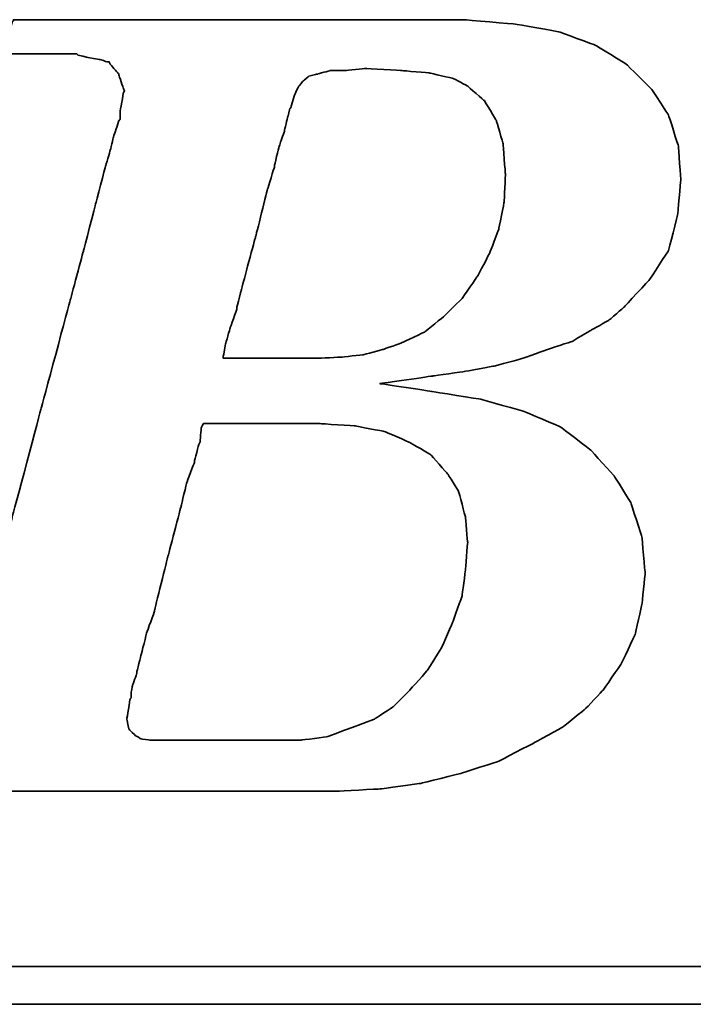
# Model space of a CAD drawing. Header units: millimetres. Extents: x 1805 to 4914, y -1594 to 860.
# Tile 419 of 656: x 4058.9 to 4062.97, y -1248.56 to -1242.59. Entities that reach past the tile are written whole.
import ezdxf

# ---------------------------------------------------------------- set-up
doc = ezdxf.new("R2010")
doc.units = ezdxf.units.MM
doc.layers.add('DIM', color=4, linetype='CONTINUOUS')
doc.layers.add('layer 1', color=7, linetype='CONTINUOUS')

# ---------------------------------------------------------------- blocks, each defined once
blk = doc.blocks.new('TBI MOTION logo(完整正式版)')
at = {"layer": 'layer 1', "color": 22, "lineweight": 35}
for points, knots in [([(-64.65375, -6.86375), (-64.65375, -6.86375), (-64.84375, -7.29625), (-64.84375, -7.29625), (-64.84375, -7.29625), (-64.84375, -7.29625), (-64.86875, -7.34375), (-64.86875, -7.34375), (-64.86875, -7.34375), (-64.86875, -7.34375), (-64.86875, -7.36875), (-64.86875, -7.36875), (-64.86875, -7.36875), (-64.86875, -7.36875), (-65.15375, -7.65375), (-65.15375, -7.65375), (-65.15375, -7.65375), (-65.15375, -7.65375), (-65.17875, -7.65375), (-65.17875, -7.65375), (-65.17875, -7.65375), (-65.17875, -7.65375), (-65.20375, -7.67875), (-65.20375, -7.67875), (-65.20375, -7.67875), (-65.20375, -7.67875), (-65.58875, -7.87125), (-65.58875, -7.87125), (-65.58875, -7.87125), (-65.58875, -7.87125), (-65.63375, -7.87125), (-65.63375, -7.87125), (-65.63375, -7.87125), (-65.63375, -7.87125), (-65.65875, -7.89375), (-65.65875, -7.89375), (-65.65875, -7.89375), (-65.65875, -7.89375), (-66.09375, -7.94375), (-66.09375, -7.94375), (-66.09375, -7.94375), (-66.09375, -7.94375), (-66.11375, -7.94375), (-66.11375, -7.94375), (-66.11375, -7.94375), (-66.11375, -7.94375), (-66.16375, -7.94375), (-66.16375, -7.94375), (-66.16375, -7.94375), (-66.16375, -7.94375), (-66.30875, -7.94375), (-66.30875, -7.94375), (-66.30875, -7.94375), (-66.30875, -7.94375), (-66.69375, -7.94375), (-66.69375, -7.94375), (-66.69375, -7.94375), (-66.69375, -7.94375), (-67.07375, -7.94375), (-67.07375, -7.94375), (-67.07375, -7.94375), (-67.07375, -7.94375), (-67.12375, -7.94375), (-67.12375, -7.94375), (-67.12375, -7.94375), (-67.12375, -7.94375), (-67.12375, -7.96625), (-67.12375, -7.96625), (-67.12375, -7.96625), (-67.12375, -7.96625), (-67.14875, -7.99125), (-67.14875, -7.99125), (-67.14875, -7.99125), (-67.14875, -7.99125), (-67.24375, -8.34875), (-67.24375, -8.34875), (-67.24375, -8.34875), (-67.24375, -8.34875), (-67.31375, -8.68625), (-67.31375, -8.68625), (-67.31375, -8.68625), (-67.31375, -8.68625), (-67.26875, -8.68625), (-67.26875, -8.68625), (-67.26875, -8.68625), (-67.26875, -8.68625), (-67.07375, -8.68625), (-67.07375, -8.68625), (-67.07375, -8.68625), (-67.07375, -8.68625), (-66.54875, -8.68625), (-66.54875, -8.68625), (-66.54875, -8.68625), (-66.54875, -8.68625), (-65.82625, -8.68625), (-65.82625, -8.68625), (-65.82625, -8.68625), (-65.82625, -8.68625), (-65.01375, -8.68625), (-65.01375, -8.68625), (-65.01375, -8.68625), (-65.01375, -8.68625), (-64.05375, -8.68625), (-64.05375, -8.68625), (-64.05375, -8.68625), (-64.05375, -8.68625), (-62.08375, -8.68625), (-62.08375, -8.68625), (-62.08375, -8.68625), (-62.08375, -8.68625), (-60.06875, -8.68625), (-60.06875, -8.68625), (-60.06875, -8.68625), (-60.06875, -8.68625), (-59.10875, -8.68625), (-59.10875, -8.68625), (-59.10875, -8.68625), (-59.10875, -8.68625), (-58.29375, -8.68625), (-58.29375, -8.68625), (-58.29375, -8.68625), (-58.29375, -8.68625), (-57.57375, -8.68625), (-57.57375, -8.68625), (-57.57375, -8.68625), (-57.57375, -8.68625), (-57.04875, -8.68625), (-57.04875, -8.68625), (-57.04875, -8.68625), (-57.04875, -8.68625), (-56.85375, -8.68625), (-56.85375, -8.68625), (-56.85375, -8.68625), (-56.85375, -8.68625), (-56.70875, -8.68625), (-56.70875, -8.68625), (-56.70875, -8.68625), (-56.70875, -8.68625), (-56.61375, -8.68625), (-56.61375, -8.68625), (-56.61375, -8.68625), (-56.61375, -8.68625), (-56.56875, -8.68625), (-56.56875, -8.68625), (-56.56875, -8.68625), (-56.56875, -8.68625), (-55.65375, -8.63875), (-55.65375, -8.63875), (-55.65375, -8.63875), (-55.65375, -8.63875), (-54.76875, -8.51875), (-54.76875, -8.51875), (-54.76875, -8.51875), (-54.76875, -8.51875), (-53.90375, -8.30375), (-53.90375, -8.30375), (-53.90375, -8.30375), (-53.90375, -8.30375), (-53.08875, -8.03875), (-53.08875, -8.03875), (-53.08875, -8.03875), (-53.08875, -8.03875), (-52.34375, -7.65375), (-52.34375, -7.65375), (-52.34375, -7.65375), (-52.34375, -7.65375), (-51.69875, -7.29625), (-51.69875, -7.29625), (-51.69875, -7.29625), (-51.69875, -7.29625), (-51.21875, -6.91125), (-51.21875, -6.91125), (-51.21875, -6.91125), (-51.21875, -6.91125), (-50.83375, -6.50375), (-50.83375, -6.50375), (-50.83375, -6.50375), (-50.83375, -6.50375), (-50.44875, -5.94875), (-50.44875, -5.94875), (-50.44875, -5.94875), (-50.44875, -5.94875), (-50.13875, -5.30375), (-50.13875, -5.30375), (-50.13875, -5.30375), (-50.13875, -5.30375), (-49.99375, -4.65375), (-49.99375, -4.65375), (-49.99375, -4.65375), (-49.99375, -4.65375), (-49.92375, -3.98375), (-49.92375, -3.98375), (-49.92375, -3.98375), (-49.92375, -3.98375), (-49.99375, -3.19374), (-49.99375, -3.19374), (-49.99375, -3.19374), (-49.99375, -3.19374), (-50.23374, -2.44874), (-50.23374, -2.44874), (-50.23374, -2.44874), (-50.23374, -2.44874), (-50.59375, -1.87374), (-50.59375, -1.87374), (-50.59375, -1.87374), (-50.59375, -1.87374), (-51.09875, -1.31874), (-51.09875, -1.31874), (-51.09875, -1.31874), (-51.09875, -1.31874), (-51.74375, -0.81875), (-51.74375, -0.81875), (-51.74375, -0.81875), (-51.74375, -0.81875), (-52.53875, -0.48125), (-52.53875, -0.48125), (-52.53875, -0.48125), (-52.53875, -0.48125), (-53.47375, -0.21875), (-53.47375, -0.21875), (-53.47375, -0.21875), (-53.47375, -0.21875), (-54.52875, -0.04874), (-54.52875, -0.04874), (-54.52875, -0.04874), (-54.52875, -0.04874), (-55.65375, 0.12125), (-55.65375, 0.12125), (-55.65375, 0.12125), (-55.65375, 0.12125), (-54.50375, 0.28624), (-54.50375, 0.28624), (-54.50375, 0.28624), (-54.50375, 0.28624), (-53.83375, 0.38124), (-53.83375, 0.38124), (-53.83375, 0.38124), (-53.83375, 0.38124), (-53.18375, 0.50125), (-53.18375, 0.50125), (-53.18375, 0.50125), (-53.18375, 0.50125), (-52.55875, 0.66874), (-52.55875, 0.66874), (-52.55875, 0.66874), (-52.55875, 0.66874), (-52.03375, 0.86124), (-52.03375, 0.86124), (-52.03375, 0.86124), (-52.03375, 0.86124), (-51.50374, 1.03124), (-51.50374, 1.03124), (-51.50374, 1.03124), (-51.50374, 1.03124), (-51.09875, 1.27125), (-51.09875, 1.27125), (-51.09875, 1.27125), (-51.09875, 1.27125), (-50.71375, 1.48624), (-50.71375, 1.48624), (-50.71375, 1.48624), (-50.71375, 1.48624), (-50.37625, 1.77625), (-50.37625, 1.77625), (-50.37625, 1.77625), (-50.37625, 1.77625), (-49.82375, 2.37625), (-49.82375, 2.37625), (-49.82375, 2.37625), (-49.82375, 2.37625), (-49.41875, 2.99625), (-49.41875, 2.99625), (-49.41875, 2.99625), (-49.41875, 2.99625), (-49.22375, 3.76625), (-49.22375, 3.76625), (-49.22375, 3.76625), (-49.22375, 3.76625), (-49.15375, 4.50874), (-49.15375, 4.50874), (-49.15375, 4.50874), (-49.15375, 4.50874), (-49.20375, 5.25125), (-49.20375, 5.25125), (-49.20375, 5.25125), (-49.20375, 5.25125), (-49.41875, 5.92625), (-49.41875, 5.92625), (-49.41875, 5.92625), (-49.41875, 5.92625), (-49.77875, 6.47625), (-49.77875, 6.47625), (-49.77875, 6.47625), (-49.77875, 6.47625), (-50.33125, 7.02624), (-50.33125, 7.02624), (-50.33125, 7.02624), (-50.33125, 7.02624), (-51.00125, 7.43625), (-51.00125, 7.43625), (-51.00125, 7.43625), (-51.00125, 7.43625), (-51.79375, 7.72625), (-51.79375, 7.72625), (-51.79375, 7.72625), (-51.79375, 7.72625), (-52.72875, 7.89124), (-52.72875, 7.89124), (-52.72875, 7.89124), (-52.72875, 7.89124), (-53.83375, 7.98625), (-53.83375, 7.98625), (-53.83375, 7.98625), (-53.83375, 7.98625), (-53.92875, 7.98625), (-53.92875, 7.98625), (-53.92875, 7.98625), (-53.92875, 7.98625), (-54.26375, 7.98625), (-54.26375, 7.98625), (-54.26375, 7.98625), (-54.26375, 7.98625), (-54.74375, 7.98625), (-54.74375, 7.98625), (-54.74375, 7.98625), (-54.74375, 7.98625), (-55.36875, 7.98625), (-55.36875, 7.98625), (-55.36875, 7.98625), (-55.36875, 7.98625), (-56.13375, 7.98625), (-56.13375, 7.98625), (-56.13375, 7.98625), (-56.13375, 7.98625), (-56.94875, 7.98625), (-56.94875, 7.98625), (-56.94875, 7.98625), (-56.94875, 7.98625), (-58.77625, 7.98625), (-58.77625, 7.98625), (-58.77625, 7.98625), (-58.77625, 7.98625), (-60.59875, 7.98625), (-60.59875, 7.98625), (-60.59875, 7.98625), (-60.59875, 7.98625), (-61.41375, 7.98625), (-61.41375, 7.98625), (-61.41375, 7.98625), (-61.41375, 7.98625), (-62.17875, 7.98625), (-62.17875, 7.98625), (-62.17875, 7.98625), (-62.17875, 7.98625), (-62.80375, 7.98625), (-62.80375, 7.98625), (-62.80375, 7.98625), (-62.80375, 7.98625), (-63.30625, 7.98625), (-63.30625, 7.98625), (-63.30625, 7.98625), (-63.30625, 7.98625), (-63.57375, 7.98625), (-63.57375, 7.98625), (-63.57375, 7.98625), (-63.57375, 7.98625), (-63.57375, 7.96375), (-63.57375, 7.96375), (-63.57375, 7.96375), (-63.57375, 7.96375), (-63.59875, 7.94125), (-63.59875, 7.94125), (-63.59875, 7.94125), (-63.59875, 7.94125), (-63.69375, 7.55625), (-63.69375, 7.55625), (-63.69375, 7.55625), (-63.69375, 7.55625), (-63.76375, 7.24624), (-63.76375, 7.24624), (-63.76375, 7.24624), (-63.76375, 7.24624), (-63.23875, 7.24624), (-63.23875, 7.24624), (-63.23875, 7.24624), (-63.23875, 7.24624), (-62.75875, 7.24624), (-62.75875, 7.24624), (-62.75875, 7.24624), (-62.75875, 7.24624), (-62.61125, 7.24624), (-62.61125, 7.24624), (-62.61125, 7.24624), (-62.61125, 7.24624), (-62.56625, 7.24624), (-62.56625, 7.24624), (-62.56625, 7.24624), (-62.56625, 7.24624), (-62.22875, 7.24624), (-62.22875, 7.24624), (-62.22875, 7.24624), (-62.22875, 7.24624), (-62.20375, 7.24624), (-62.20375, 7.24624), (-62.20375, 7.24624), (-62.20375, 7.24624), (-62.17875, 7.21875), (-62.17875, 7.21875), (-62.17875, 7.21875), (-62.17875, 7.21875), (-61.96375, 7.17125), (-61.96375, 7.17125), (-61.96375, 7.17125), (-61.96375, 7.17125), (-61.72375, 7.12624), (-61.72375, 7.12624), (-61.72375, 7.12624), (-61.72375, 7.12624), (-61.70375, 7.12624), (-61.70375, 7.12624), (-61.70375, 7.12624), (-61.70375, 7.12624), (-61.55875, 7.07624), (-61.55875, 7.07624), (-61.55875, 7.07624), (-61.55875, 7.07624), (-61.50875, 7.07624), (-61.50875, 7.07624), (-61.50875, 7.07624), (-61.50875, 7.07624), (-61.48375, 7.02624), (-61.48375, 7.02624), (-61.48375, 7.02624), (-61.48375, 7.02624), (-61.31875, 6.83375), (-61.31875, 6.83375), (-61.31875, 6.83375), (-61.31875, 6.83375), (-61.29375, 6.81125), (-61.29375, 6.81125), (-61.29375, 6.81125), (-61.29375, 6.81125), (-61.29375, 6.78625), (-61.29375, 6.78625), (-61.29375, 6.78625), (-61.29375, 6.78625), (-61.19875, 6.50124), (-61.19875, 6.50124), (-61.19875, 6.50124), (-61.19875, 6.50124), (-61.17375, 6.45124), (-61.17375, 6.45124), (-61.17375, 6.45124), (-61.17375, 6.45124), (-61.19875, 6.40625), (-61.19875, 6.40625), (-61.19875, 6.40625), (-61.19875, 6.40625), (-61.26875, 5.99624), (-61.26875, 5.99624), (-61.26875, 5.99624), (-61.26875, 5.99624), (-61.26875, 5.85125), (-61.26875, 5.85125), (-61.26875, 5.85125), (-61.26875, 5.85125), (-61.26875, 5.82625), (-61.26875, 5.82625), (-61.26875, 5.82625), (-61.26875, 5.82625), (-61.29375, 5.80625), (-61.29375, 5.80625), (-61.29375, 5.80625), (-61.29375, 5.80625), (-61.34125, 5.66125), (-61.34125, 5.66125), (-61.34125, 5.66125), (-61.34125, 5.66125), (-61.41375, 5.44625), (-61.41375, 5.44625), (-61.41375, 5.44625), (-61.41375, 5.44625), (-61.48375, 5.15625), (-61.48375, 5.15625), (-61.48375, 5.15625), (-61.48375, 5.15625), (-61.58375, 4.82124), (-61.58375, 4.82124), (-61.58375, 4.82124), (-61.58375, 4.82124), (-61.79875, 4.00375), (-61.79875, 4.00375), (-61.79875, 4.00375), (-61.79875, 4.00375), (-62.05875, 2.99625), (-62.05875, 2.99625), (-62.05875, 2.99625), (-62.05875, 2.99625), (-62.34875, 1.91625), (-62.34875, 1.91625), (-62.34875, 1.91625), (-62.34875, 1.91625), (-62.97375, -0.41124), (-62.97375, -0.41124), (-62.97375, -0.41124), (-62.97375, -0.41124), (-63.59875, -2.75875), (-63.59875, -2.75875), (-63.59875, -2.75875), (-63.59875, -2.75875), (-63.88375, -3.86374), (-63.88375, -3.86374), (-63.88375, -3.86374), (-63.88375, -3.86374), (-64.14875, -4.82374), (-64.14875, -4.82374), (-64.14875, -4.82374), (-64.14875, -4.82374), (-64.36375, -5.64125), (-64.36375, -5.64125), (-64.36375, -5.64125), (-64.36375, -5.64125), (-64.43625, -5.97625), (-64.43625, -5.97625), (-64.43625, -5.97625), (-64.43625, -5.97625), (-64.50875, -6.28625), (-64.50875, -6.28625), (-64.50875, -6.28625), (-64.50875, -6.28625), (-64.50875, -6.30875), (-64.50875, -6.30875), (-64.50875, -6.30875), (-64.50875, -6.30875), (-64.57875, -6.50375), (-64.57875, -6.50375), (-64.57875, -6.50375), (-64.57875, -6.50375), (-64.62875, -6.69625), (-64.62875, -6.69625), (-64.62875, -6.69625), (-64.62875, -6.69625), (-64.62875, -6.76875), (-64.62875, -6.76875), (-64.62875, -6.76875), (-64.62875, -6.76875), (-64.62875, -6.81375), (-64.62875, -6.81375), (-64.62875, -6.81375), (-64.62875, -6.81375), (-64.62875, -6.83875), (-64.62875, -6.83875), (-64.62875, -6.83875), (-64.62875, -6.83875), (-64.65375, -6.86375), (-64.65375, -6.86375)], [0, 0, 0, 0, 0.00719424, 0.00719424, 0.00719424, 0.00719425, 0.01438849, 0.01438849, 0.01438849, 0.0143885, 0.02158273, 0.02158273, 0.02158273, 0.02158274, 0.02877698, 0.02877698, 0.02877698, 0.02877699, 0.03597122, 0.03597122, 0.03597122, 0.03597123, 0.04316547, 0.04316547, 0.04316547, 0.04316548, 0.05035971, 0.05035971, 0.05035971, 0.05035972, 0.05755396, 0.05755396, 0.05755396, 0.05755397, 0.0647482, 0.0647482, 0.0647482, 0.06474821, 0.07194245, 0.07194245, 0.07194245, 0.07194246, 0.07913669, 0.07913669, 0.07913669, 0.0791367, 0.08633094, 0.08633094, 0.08633094, 0.08633095, 0.09352518, 0.09352518, 0.09352518, 0.09352519, 0.10071942, 0.10071942, 0.10071942, 0.10071943, 0.10791367, 0.10791367, 0.10791367, 0.10791368, 0.11510791, 0.11510791, 0.11510791, 0.11510792, 0.12230216, 0.12230216, 0.12230216, 0.12230217, 0.1294964, 0.1294964, 0.1294964, 0.12949641, 0.13669065, 0.13669065, 0.13669065, 0.13669066, 0.14388489, 0.14388489, 0.14388489, 0.1438849, 0.15107914, 0.15107914, 0.15107914, 0.15107915, 0.15827338, 0.15827338, 0.15827338, 0.15827339, 0.16546763, 0.16546763, 0.16546763, 0.16546764, 0.17266187, 0.17266187, 0.17266187, 0.17266188, 0.17985612, 0.17985612, 0.17985612, 0.17985613, 0.18705036, 0.18705036, 0.18705036, 0.18705037, 0.1942446, 0.1942446, 0.1942446, 0.19424461, 0.20143885, 0.20143885, 0.20143885, 0.20143886, 0.20863309, 0.20863309, 0.20863309, 0.2086331, 0.21582734, 0.21582734, 0.21582734, 0.21582735, 0.22302158, 0.22302158, 0.22302158, 0.22302159, 0.23021583, 0.23021583, 0.23021583, 0.23021584, 0.23741007, 0.23741007, 0.23741007, 0.23741008, 0.24460432, 0.24460432, 0.24460432, 0.24460433, 0.25179856, 0.25179856, 0.25179856, 0.25179857, 0.25899281, 0.25899281, 0.25899281, 0.25899282, 0.26618705, 0.26618705, 0.26618705, 0.26618706, 0.27338129, 0.27338129, 0.27338129, 0.2733813, 0.28057554, 0.28057554, 0.28057554, 0.28057555, 0.28776978, 0.28776978, 0.28776978, 0.28776979, 0.29496403, 0.29496403, 0.29496403, 0.29496404, 0.30215827, 0.30215827, 0.30215827, 0.30215828, 0.30935252, 0.30935252, 0.30935252, 0.30935253, 0.31654676, 0.31654676, 0.31654676, 0.31654677, 0.32374101, 0.32374101, 0.32374101, 0.32374102, 0.33093525, 0.33093525, 0.33093525, 0.33093526, 0.3381295, 0.3381295, 0.3381295, 0.33812951, 0.34532374, 0.34532374, 0.34532374, 0.34532375, 0.35251799, 0.35251799, 0.35251799, 0.352518, 0.35971223, 0.35971223, 0.35971223, 0.35971224, 0.36690647, 0.36690647, 0.36690647, 0.36690648, 0.37410072, 0.37410072, 0.37410072, 0.37410073, 0.38129496, 0.38129496, 0.38129496, 0.38129497, 0.38848921, 0.38848921, 0.38848921, 0.38848922, 0.39568345, 0.39568345, 0.39568345, 0.39568346, 0.4028777, 0.4028777, 0.4028777, 0.40287771, 0.41007194, 0.41007194, 0.41007194, 0.41007195, 0.41726619, 0.41726619, 0.41726619, 0.4172662, 0.42446043, 0.42446043, 0.42446043, 0.42446044, 0.43165468, 0.43165468, 0.43165468, 0.43165469, 0.43884892, 0.43884892, 0.43884892, 0.43884893, 0.44604317, 0.44604317, 0.44604317, 0.44604318, 0.45323741, 0.45323741, 0.45323741, 0.45323742, 0.46043165, 0.46043165, 0.46043165, 0.46043166, 0.4676259, 0.4676259, 0.4676259, 0.46762591, 0.47482014, 0.47482014, 0.47482014, 0.47482015, 0.48201439, 0.48201439, 0.48201439, 0.4820144, 0.48920863, 0.48920863, 0.48920863, 0.48920864, 0.49640288, 0.49640288, 0.49640288, 0.49640289, 0.50359712, 0.50359712, 0.50359712, 0.50359713, 0.51079137, 0.51079137, 0.51079137, 0.51079138, 0.51798561, 0.51798561, 0.51798561, 0.51798562, 0.52517986, 0.52517986, 0.52517986, 0.52517987, 0.5323741, 0.5323741, 0.5323741, 0.53237411, 0.53956835, 0.53956835, 0.53956835, 0.53956836, 0.54676259, 0.54676259, 0.54676259, 0.5467626, 0.55395683, 0.55395683, 0.55395683, 0.55395684, 0.56115108, 0.56115108, 0.56115108, 0.56115109, 0.56834532, 0.56834532, 0.56834532, 0.56834533, 0.57553957, 0.57553957, 0.57553957, 0.57553958, 0.58273381, 0.58273381, 0.58273381, 0.58273382, 0.58992806, 0.58992806, 0.58992806, 0.58992807, 0.5971223, 0.5971223, 0.5971223, 0.59712231, 0.60431655, 0.60431655, 0.60431655, 0.60431656, 0.61151079, 0.61151079, 0.61151079, 0.6115108, 0.61870504, 0.61870504, 0.61870504, 0.61870505, 0.62589928, 0.62589928, 0.62589928, 0.62589929, 0.63309353, 0.63309353, 0.63309353, 0.63309354, 0.64028777, 0.64028777, 0.64028777, 0.64028778, 0.64748201, 0.64748201, 0.64748201, 0.64748202, 0.65467626, 0.65467626, 0.65467626, 0.65467627, 0.6618705, 0.6618705, 0.6618705, 0.66187051, 0.66906475, 0.66906475, 0.66906475, 0.66906476, 0.67625899, 0.67625899, 0.67625899, 0.676259, 0.68345324, 0.68345324, 0.68345324, 0.68345325, 0.69064748, 0.69064748, 0.69064748, 0.69064749, 0.69784173, 0.69784173, 0.69784173, 0.69784174, 0.70503597, 0.70503597, 0.70503597, 0.70503598, 0.71223022, 0.71223022, 0.71223022, 0.71223023, 0.71942446, 0.71942446, 0.71942446, 0.71942447, 0.72661871, 0.72661871, 0.72661871, 0.72661872, 0.73381295, 0.73381295, 0.73381295, 0.73381296, 0.74100719, 0.74100719, 0.74100719, 0.7410072, 0.74820144, 0.74820144, 0.74820144, 0.74820145, 0.75539568, 0.75539568, 0.75539568, 0.75539569, 0.76258993, 0.76258993, 0.76258993, 0.76258994, 0.76978417, 0.76978417, 0.76978417, 0.76978418, 0.77697842, 0.77697842, 0.77697842, 0.77697843, 0.78417266, 0.78417266, 0.78417266, 0.78417267, 0.79136691, 0.79136691, 0.79136691, 0.79136692, 0.79856115, 0.79856115, 0.79856115, 0.79856116, 0.8057554, 0.8057554, 0.8057554, 0.80575541, 0.81294964, 0.81294964, 0.81294964, 0.81294965, 0.82014388, 0.82014388, 0.82014388, 0.82014389, 0.82733813, 0.82733813, 0.82733813, 0.82733814, 0.83453237, 0.83453237, 0.83453237, 0.83453238, 0.84172662, 0.84172662, 0.84172662, 0.84172663, 0.84892086, 0.84892086, 0.84892086, 0.84892087, 0.85611511, 0.85611511, 0.85611511, 0.85611512, 0.86330935, 0.86330935, 0.86330935, 0.86330936, 0.8705036, 0.8705036, 0.8705036, 0.87050361, 0.87769784, 0.87769784, 0.87769784, 0.87769785, 0.88489209, 0.88489209, 0.88489209, 0.8848921, 0.89208633, 0.89208633, 0.89208633, 0.89208634, 0.89928058, 0.89928058, 0.89928058, 0.89928059, 0.90647482, 0.90647482, 0.90647482, 0.90647483, 0.91366906, 0.91366906, 0.91366906, 0.91366907, 0.92086331, 0.92086331, 0.92086331, 0.92086332, 0.92805755, 0.92805755, 0.92805755, 0.92805756, 0.9352518, 0.9352518, 0.9352518, 0.93525181, 0.94244604, 0.94244604, 0.94244604, 0.94244605, 0.94964029, 0.94964029, 0.94964029, 0.9496403, 0.95683453, 0.95683453, 0.95683453, 0.95683454, 0.96402878, 0.96402878, 0.96402878, 0.96402879, 0.97122302, 0.97122302, 0.97122302, 0.97122303, 0.97841727, 0.97841727, 0.97841727, 0.97841728, 0.98561151, 0.98561151, 0.98561151, 0.98561152, 0.99280576, 0.99280576, 0.99280576, 0.99280577, 1, 1, 1, 1]), ([(-57.50375, 6.35625), (-57.50375, 6.35625), (-57.57375, 6.11625), (-57.57375, 6.11625), (-57.57375, 6.11625), (-57.57375, 6.11625), (-57.57375, 6.09125), (-57.57375, 6.09125), (-57.57375, 6.09125), (-57.57375, 6.09125), (-57.59875, 6.06625), (-57.59875, 6.06625), (-57.59875, 6.06625), (-57.59875, 6.06625), (-57.64875, 5.87625), (-57.64875, 5.87625), (-57.64875, 5.87625), (-57.64875, 5.87625), (-57.71875, 5.58875), (-57.71875, 5.58875), (-57.71875, 5.58875), (-57.71875, 5.58875), (-57.71875, 5.56625), (-57.71875, 5.56625), (-57.71875, 5.56625), (-57.71875, 5.56625), (-57.83875, 5.23125), (-57.83875, 5.23125), (-57.83875, 5.23125), (-57.83875, 5.23125), (-57.93625, 4.82124), (-57.93625, 4.82124), (-57.93625, 4.82124), (-57.93625, 4.82124), (-57.93625, 4.79624), (-57.93625, 4.79624), (-57.93625, 4.79624), (-57.93625, 4.79624), (-58.07875, 4.34125), (-58.07875, 4.34125), (-58.07875, 4.34125), (-58.07875, 4.34125), (-58.34375, 3.28625), (-58.34375, 3.28625), (-58.34375, 3.28625), (-58.34375, 3.28625), (-58.62875, 2.23124), (-58.62875, 2.23124), (-58.62875, 2.23124), (-58.62875, 2.23124), (-58.74875, 1.75125), (-58.74875, 1.75125), (-58.74875, 1.75125), (-58.74875, 1.75125), (-58.74875, 1.72625), (-58.74875, 1.72625), (-58.74875, 1.72625), (-58.74875, 1.72625), (-58.89375, 1.31625), (-58.89375, 1.31625), (-58.89375, 1.31625), (-58.89375, 1.31625), (-58.98875, 0.98124), (-58.98875, 0.98124), (-58.98875, 0.98124), (-58.98875, 0.98124), (-59.03875, 0.71625), (-59.03875, 0.71625), (-59.03875, 0.71625), (-59.03875, 0.71625), (-59.03875, 0.66874), (-59.03875, 0.66874), (-59.03875, 0.66874), (-59.03875, 0.66874), (-58.91875, 0.66874), (-58.91875, 0.66874), (-58.91875, 0.66874), (-58.91875, 0.66874), (-58.53375, 0.66874), (-58.53375, 0.66874), (-58.53375, 0.66874), (-58.53375, 0.66874), (-58.10375, 0.66874), (-58.10375, 0.66874), (-58.10375, 0.66874), (-58.10375, 0.66874), (-57.66875, 0.66874), (-57.66875, 0.66874), (-57.66875, 0.66874), (-57.66875, 0.66874), (-57.33375, 0.66874), (-57.33375, 0.66874), (-57.33375, 0.66874), (-57.33375, 0.66874), (-57.09375, 0.66874), (-57.09375, 0.66874), (-57.09375, 0.66874), (-57.09375, 0.66874), (-56.99875, 0.66874), (-56.99875, 0.66874), (-56.99875, 0.66874), (-56.99875, 0.66874), (-56.49375, 0.69374), (-56.49375, 0.69374), (-56.49375, 0.69374), (-56.49375, 0.69374), (-56.01375, 0.74374), (-56.01375, 0.74374), (-56.01375, 0.74374), (-56.01375, 0.74374), (-55.58375, 0.86124), (-55.58375, 0.86124), (-55.58375, 0.86124), (-55.58375, 0.86124), (-55.17375, 1.00624), (-55.17375, 1.00624), (-55.17375, 1.00624), (-55.17375, 1.00624), (-54.67375, 1.24625), (-54.67375, 1.24625), (-54.67375, 1.24625), (-54.67375, 1.24625), (-54.26375, 1.58124), (-54.26375, 1.58124), (-54.26375, 1.58124), (-54.26375, 1.58124), (-53.87875, 1.96374), (-53.87875, 1.96374), (-53.87875, 1.96374), (-53.87875, 1.96374), (-53.54375, 2.44625), (-53.54375, 2.44625), (-53.54375, 2.44625), (-53.54375, 2.44625), (-53.27875, 2.95125), (-53.27875, 2.95125), (-53.27875, 2.95125), (-53.27875, 2.95125), (-53.08875, 3.45124), (-53.08875, 3.45124), (-53.08875, 3.45124), (-53.08875, 3.45124), (-52.96875, 4.05124), (-52.96875, 4.05124), (-52.96875, 4.05124), (-52.96875, 4.05124), (-52.94375, 4.65125), (-52.94375, 4.65125), (-52.94375, 4.65125), (-52.94375, 4.65125), (-52.99375, 5.30125), (-52.99375, 5.30125), (-52.99375, 5.30125), (-52.99375, 5.30125), (-53.13875, 5.80625), (-53.13875, 5.80625), (-53.13875, 5.80625), (-53.13875, 5.80625), (-53.39875, 6.23625), (-53.39875, 6.23625), (-53.39875, 6.23625), (-53.39875, 6.23625), (-53.75875, 6.54875), (-53.75875, 6.54875), (-53.75875, 6.54875), (-53.75875, 6.54875), (-54.07375, 6.71625), (-54.07375, 6.71625), (-54.07375, 6.71625), (-54.07375, 6.71625), (-54.57375, 6.83375), (-54.57375, 6.83375), (-54.57375, 6.83375), (-54.57375, 6.83375), (-55.17375, 6.88625), (-55.17375, 6.88625), (-55.17375, 6.88625), (-55.17375, 6.88625), (-55.96875, 6.93125), (-55.96875, 6.93125), (-55.96875, 6.93125), (-55.96875, 6.93125), (-56.39875, 6.88625), (-56.39875, 6.88625), (-56.39875, 6.88625), (-56.39875, 6.88625), (-56.42125, 6.88625), (-56.42125, 6.88625), (-56.42125, 6.88625), (-56.42125, 6.88625), (-56.73375, 6.88625), (-56.73375, 6.88625), (-56.73375, 6.88625), (-56.73375, 6.88625), (-56.99875, 6.81125), (-56.99875, 6.81125), (-56.99875, 6.81125), (-56.99875, 6.81125), (-57.02375, 6.81125), (-57.02375, 6.81125), (-57.02375, 6.81125), (-57.02375, 6.81125), (-57.18875, 6.76625), (-57.18875, 6.76625), (-57.18875, 6.76625), (-57.18875, 6.76625), (-57.30875, 6.66625), (-57.30875, 6.66625), (-57.30875, 6.66625), (-57.30875, 6.66625), (-57.40875, 6.54875), (-57.40875, 6.54875), (-57.40875, 6.54875), (-57.40875, 6.54875), (-57.50375, 6.35625), (-57.50375, 6.35625)], [0, 0, 0, 0, 0.01851852, 0.01851852, 0.01851852, 0.01851853, 0.03703704, 0.03703704, 0.03703704, 0.03703705, 0.05555556, 0.05555556, 0.05555556, 0.05555557, 0.07407407, 0.07407407, 0.07407407, 0.07407408, 0.09259259, 0.09259259, 0.09259259, 0.0925926, 0.11111111, 0.11111111, 0.11111111, 0.11111112, 0.12962963, 0.12962963, 0.12962963, 0.12962964, 0.14814815, 0.14814815, 0.14814815, 0.14814816, 0.16666667, 0.16666667, 0.16666667, 0.16666668, 0.18518519, 0.18518519, 0.18518519, 0.1851852, 0.2037037, 0.2037037, 0.2037037, 0.20370371, 0.22222222, 0.22222222, 0.22222222, 0.22222223, 0.24074074, 0.24074074, 0.24074074, 0.24074075, 0.25925926, 0.25925926, 0.25925926, 0.25925927, 0.27777778, 0.27777778, 0.27777778, 0.27777779, 0.2962963, 0.2962963, 0.2962963, 0.29629631, 0.31481481, 0.31481481, 0.31481481, 0.31481482, 0.33333333, 0.33333333, 0.33333333, 0.33333334, 0.35185185, 0.35185185, 0.35185185, 0.35185186, 0.37037037, 0.37037037, 0.37037037, 0.37037038, 0.38888889, 0.38888889, 0.38888889, 0.3888889, 0.40740741, 0.40740741, 0.40740741, 0.40740742, 0.42592593, 0.42592593, 0.42592593, 0.42592594, 0.44444444, 0.44444444, 0.44444444, 0.44444445, 0.46296296, 0.46296296, 0.46296296, 0.46296297, 0.48148148, 0.48148148, 0.48148148, 0.48148149, 0.5, 0.5, 0.5, 0.50000001, 0.51851852, 0.51851852, 0.51851852, 0.51851853, 0.53703704, 0.53703704, 0.53703704, 0.53703705, 0.55555556, 0.55555556, 0.55555556, 0.55555557, 0.57407407, 0.57407407, 0.57407407, 0.57407408, 0.59259259, 0.59259259, 0.59259259, 0.5925926, 0.61111111, 0.61111111, 0.61111111, 0.61111112, 0.62962963, 0.62962963, 0.62962963, 0.62962964, 0.64814815, 0.64814815, 0.64814815, 0.64814816, 0.66666667, 0.66666667, 0.66666667, 0.66666668, 0.68518519, 0.68518519, 0.68518519, 0.6851852, 0.7037037, 0.7037037, 0.7037037, 0.70370371, 0.72222222, 0.72222222, 0.72222222, 0.72222223, 0.74074074, 0.74074074, 0.74074074, 0.74074075, 0.75925926, 0.75925926, 0.75925926, 0.75925927, 0.77777778, 0.77777778, 0.77777778, 0.77777779, 0.7962963, 0.7962963, 0.7962963, 0.79629631, 0.81481481, 0.81481481, 0.81481481, 0.81481482, 0.83333333, 0.83333333, 0.83333333, 0.83333334, 0.85185185, 0.85185185, 0.85185185, 0.85185186, 0.87037037, 0.87037037, 0.87037037, 0.87037038, 0.88888889, 0.88888889, 0.88888889, 0.8888889, 0.90740741, 0.90740741, 0.90740741, 0.90740742, 0.92592593, 0.92592593, 0.92592593, 0.92592594, 0.94444444, 0.94444444, 0.94444444, 0.94444445, 0.96296296, 0.96296296, 0.96296296, 0.96296297, 0.98148148, 0.98148148, 0.98148148, 0.98148149, 1, 1, 1, 1]), ([(-61.03125, -6.57375), (-61.03125, -6.57375), (-61.03125, -6.67125), (-61.03125, -6.67125), (-61.03125, -6.67125), (-61.03125, -6.67125), (-61.05375, -6.69625), (-61.05375, -6.69625), (-61.05375, -6.69625), (-61.05375, -6.69625), (-61.12375, -7.12875), (-61.12375, -7.12875), (-61.12375, -7.12875), (-61.12375, -7.12875), (-61.07875, -7.34375), (-61.07875, -7.34375), (-61.07875, -7.34375), (-61.07875, -7.34375), (-60.93375, -7.48875), (-60.93375, -7.48875), (-60.93375, -7.48875), (-60.93375, -7.48875), (-60.81375, -7.55625), (-60.81375, -7.55625), (-60.81375, -7.55625), (-60.81375, -7.55625), (-60.62375, -7.58375), (-60.62375, -7.58375), (-60.62375, -7.58375), (-60.62375, -7.58375), (-60.30875, -7.58375), (-60.30875, -7.58375), (-60.30875, -7.58375), (-60.30875, -7.58375), (-59.97375, -7.58375), (-59.97375, -7.58375), (-59.97375, -7.58375), (-59.97375, -7.58375), (-59.87875, -7.58375), (-59.87875, -7.58375), (-59.87875, -7.58375), (-59.87875, -7.58375), (-59.63625, -7.58375), (-59.63625, -7.58375), (-59.63625, -7.58375), (-59.63625, -7.58375), (-58.96875, -7.58375), (-58.96875, -7.58375), (-58.96875, -7.58375), (-58.96875, -7.58375), (-58.29375, -7.58375), (-58.29375, -7.58375), (-58.29375, -7.58375), (-58.29375, -7.58375), (-58.05375, -7.58375), (-58.05375, -7.58375), (-58.05375, -7.58375), (-58.05375, -7.58375), (-57.98375, -7.58375), (-57.98375, -7.58375), (-57.98375, -7.58375), (-57.98375, -7.58375), (-57.35875, -7.58375), (-57.35875, -7.58375), (-57.35875, -7.58375), (-57.35875, -7.58375), (-56.78375, -7.50875), (-56.78375, -7.50875), (-56.78375, -7.50875), (-56.78375, -7.50875), (-56.27875, -7.31875), (-56.27875, -7.31875), (-56.27875, -7.31875), (-56.27875, -7.31875), (-55.77375, -7.12875), (-55.77375, -7.12875), (-55.77375, -7.12875), (-55.77375, -7.12875), (-55.36875, -6.86375), (-55.36875, -6.86375), (-55.36875, -6.86375), (-55.36875, -6.86375), (-55.00875, -6.50375), (-55.00875, -6.50375), (-55.00875, -6.50375), (-55.00875, -6.50375), (-54.62375, -6.06875), (-54.62375, -6.06875), (-54.62375, -6.06875), (-54.62375, -6.06875), (-54.31375, -5.56875), (-54.31375, -5.56875), (-54.31375, -5.56875), (-54.31375, -5.56875), (-54.07375, -5.01625), (-54.07375, -5.01625), (-54.07375, -5.01625), (-54.07375, -5.01625), (-53.87875, -4.46374), (-53.87875, -4.46374), (-53.87875, -4.46374), (-53.87875, -4.46374), (-53.80875, -3.91375), (-53.80875, -3.91375), (-53.80875, -3.91375), (-53.80875, -3.91375), (-53.75875, -3.31375), (-53.75875, -3.31375), (-53.75875, -3.31375), (-53.75875, -3.31375), (-53.80875, -2.75875), (-53.80875, -2.75875), (-53.80875, -2.75875), (-53.80875, -2.75875), (-53.95375, -2.20875), (-53.95375, -2.20875), (-53.95375, -2.20875), (-53.95375, -2.20875), (-54.19375, -1.82625), (-54.19375, -1.82625), (-54.19375, -1.82625), (-54.19375, -1.82625), (-54.55375, -1.41875), (-54.55375, -1.41875), (-54.55375, -1.41875), (-54.55375, -1.41875), (-55.00875, -1.15125), (-55.00875, -1.15125), (-55.00875, -1.15125), (-55.00875, -1.15125), (-55.56125, -0.91375), (-55.56125, -0.91375), (-55.56125, -0.91375), (-55.56125, -0.91375), (-56.18125, -0.79375), (-56.18125, -0.79375), (-56.18125, -0.79375), (-56.18125, -0.79375), (-56.94875, -0.74374), (-56.94875, -0.74374), (-56.94875, -0.74374), (-56.94875, -0.74374), (-56.99875, -0.74374), (-56.99875, -0.74374), (-56.99875, -0.74374), (-56.99875, -0.74374), (-57.09375, -0.74374), (-57.09375, -0.74374), (-57.09375, -0.74374), (-57.09375, -0.74374), (-57.38375, -0.74374), (-57.38375, -0.74374), (-57.38375, -0.74374), (-57.38375, -0.74374), (-57.76875, -0.74374), (-57.76875, -0.74374), (-57.76875, -0.74374), (-57.76875, -0.74374), (-58.24625, -0.74374), (-58.24625, -0.74374), (-58.24625, -0.74374), (-58.24625, -0.74374), (-58.72875, -0.74374), (-58.72875, -0.74374), (-58.72875, -0.74374), (-58.72875, -0.74374), (-59.20875, -0.74374), (-59.20875, -0.74374), (-59.20875, -0.74374), (-59.20875, -0.74374), (-59.46875, -0.74374), (-59.46875, -0.74374), (-59.46875, -0.74374), (-59.46875, -0.74374), (-59.51625, -0.83875), (-59.51625, -0.83875), (-59.51625, -0.83875), (-59.51625, -0.83875), (-59.54375, -1.15125), (-59.54375, -1.15125), (-59.54375, -1.15125), (-59.54375, -1.15125), (-59.56375, -1.17874), (-59.56375, -1.17874), (-59.56375, -1.17874), (-59.56375, -1.17874), (-59.66375, -1.55875), (-59.66375, -1.55875), (-59.66375, -1.55875), (-59.66375, -1.55875), (-59.66375, -1.58375), (-59.66375, -1.58375), (-59.66375, -1.58375), (-59.66375, -1.58375), (-59.82875, -2.01874), (-59.82875, -2.01874), (-59.82875, -2.01874), (-59.82875, -2.01874), (-59.94875, -2.52125), (-59.94875, -2.52125), (-59.94875, -2.52125), (-59.94875, -2.52125), (-60.23875, -3.62375), (-60.23875, -3.62375), (-60.23875, -3.62375), (-60.23875, -3.62375), (-60.52375, -4.77624), (-60.52375, -4.77624), (-60.52375, -4.77624), (-60.52375, -4.77624), (-60.52375, -4.79874), (-60.52375, -4.79874), (-60.52375, -4.79874), (-60.52375, -4.79874), (-60.69125, -5.25375), (-60.69125, -5.25375), (-60.69125, -5.25375), (-60.69125, -5.25375), (-60.81375, -5.73625), (-60.81375, -5.73625), (-60.81375, -5.73625), (-60.81375, -5.73625), (-60.90875, -6.11875), (-60.90875, -6.11875), (-60.90875, -6.11875), (-60.90875, -6.11875), (-60.90875, -6.14375), (-60.90875, -6.14375), (-60.90875, -6.14375), (-60.90875, -6.14375), (-61.00375, -6.40875), (-61.00375, -6.40875), (-61.00375, -6.40875), (-61.00375, -6.40875), (-61.03125, -6.57375), (-61.03125, -6.57375)], [0, 0, 0, 0, 0.01694915, 0.01694915, 0.01694915, 0.01694916, 0.03389831, 0.03389831, 0.03389831, 0.03389832, 0.05084746, 0.05084746, 0.05084746, 0.05084747, 0.06779661, 0.06779661, 0.06779661, 0.06779662, 0.08474576, 0.08474576, 0.08474576, 0.08474577, 0.10169492, 0.10169492, 0.10169492, 0.10169493, 0.11864407, 0.11864407, 0.11864407, 0.11864408, 0.13559322, 0.13559322, 0.13559322, 0.13559323, 0.15254237, 0.15254237, 0.15254237, 0.15254238, 0.16949153, 0.16949153, 0.16949153, 0.16949154, 0.18644068, 0.18644068, 0.18644068, 0.18644069, 0.20338983, 0.20338983, 0.20338983, 0.20338984, 0.22033898, 0.22033898, 0.22033898, 0.22033899, 0.23728814, 0.23728814, 0.23728814, 0.23728815, 0.25423729, 0.25423729, 0.25423729, 0.2542373, 0.27118644, 0.27118644, 0.27118644, 0.27118645, 0.28813559, 0.28813559, 0.28813559, 0.2881356, 0.30508475, 0.30508475, 0.30508475, 0.30508476, 0.3220339, 0.3220339, 0.3220339, 0.32203391, 0.33898305, 0.33898305, 0.33898305, 0.33898306, 0.3559322, 0.3559322, 0.3559322, 0.35593221, 0.37288136, 0.37288136, 0.37288136, 0.37288137, 0.38983051, 0.38983051, 0.38983051, 0.38983052, 0.40677966, 0.40677966, 0.40677966, 0.40677967, 0.42372881, 0.42372881, 0.42372881, 0.42372882, 0.44067797, 0.44067797, 0.44067797, 0.44067798, 0.45762712, 0.45762712, 0.45762712, 0.45762713, 0.47457627, 0.47457627, 0.47457627, 0.47457628, 0.49152542, 0.49152542, 0.49152542, 0.49152543, 0.50847458, 0.50847458, 0.50847458, 0.50847459, 0.52542373, 0.52542373, 0.52542373, 0.52542374, 0.54237288, 0.54237288, 0.54237288, 0.54237289, 0.55932203, 0.55932203, 0.55932203, 0.55932204, 0.57627119, 0.57627119, 0.57627119, 0.5762712, 0.59322034, 0.59322034, 0.59322034, 0.59322035, 0.61016949, 0.61016949, 0.61016949, 0.6101695, 0.62711864, 0.62711864, 0.62711864, 0.62711865, 0.6440678, 0.6440678, 0.6440678, 0.64406781, 0.66101695, 0.66101695, 0.66101695, 0.66101696, 0.6779661, 0.6779661, 0.6779661, 0.67796611, 0.69491525, 0.69491525, 0.69491525, 0.69491526, 0.71186441, 0.71186441, 0.71186441, 0.71186442, 0.72881356, 0.72881356, 0.72881356, 0.72881357, 0.74576271, 0.74576271, 0.74576271, 0.74576272, 0.76271186, 0.76271186, 0.76271186, 0.76271187, 0.77966102, 0.77966102, 0.77966102, 0.77966103, 0.79661017, 0.79661017, 0.79661017, 0.79661018, 0.81355932, 0.81355932, 0.81355932, 0.81355933, 0.83050847, 0.83050847, 0.83050847, 0.83050848, 0.84745763, 0.84745763, 0.84745763, 0.84745764, 0.86440678, 0.86440678, 0.86440678, 0.86440679, 0.88135593, 0.88135593, 0.88135593, 0.88135594, 0.89830508, 0.89830508, 0.89830508, 0.89830509, 0.91525424, 0.91525424, 0.91525424, 0.91525425, 0.93220339, 0.93220339, 0.93220339, 0.9322034, 0.94915254, 0.94915254, 0.94915254, 0.94915255, 0.96610169, 0.96610169, 0.96610169, 0.9661017, 0.98305085, 0.98305085, 0.98305085, 0.98305086, 1, 1, 1, 1]), ([(75.90875, -9.47875), (75.90875, -9.47875), (75.90875, -12.28625), (75.90875, -12.28625), (75.90875, -12.28625), (75.90875, -12.28625), (75.90875, -12.47875), (75.90875, -12.47875), (75.90875, -12.47875), (75.90875, -12.47875), (75.71625, -12.47875), (75.71625, -12.47875), (75.71625, -12.47875), (75.71625, -12.47875), (-88.32875, -12.47875), (-88.32875, -12.47875), (-88.32875, -12.47875), (-88.32875, -12.47875), (-88.32875, -13.29375), (-88.32875, -13.29375), (-88.32875, -13.29375), (-88.32875, -13.29375), (82.89125, -13.29375), (82.89125, -13.29375), (82.89125, -13.29375), (82.89125, -13.29375), (75.90875, -9.47875), (75.90875, -9.47875)], [0, 0, 0, 0, 0.14285714, 0.14285714, 0.14285714, 0.14285715, 0.28571429, 0.28571429, 0.28571429, 0.2857143, 0.42857143, 0.42857143, 0.42857143, 0.42857144, 0.57142857, 0.57142857, 0.57142857, 0.57142858, 0.71428571, 0.71428571, 0.71428571, 0.71428572, 0.85714286, 0.85714286, 0.85714286, 0.85714287, 1, 1, 1, 1])]:
    blk.add_open_spline(points, degree=3, knots=knots, dxfattribs=at)

msp = doc.modelspace()

# ---------------------------------------------------------------- block references
at = {"layer": 'DIM', "color": 7, "xscale": 0.2802190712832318, "yscale": 0.2802190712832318, "zscale": 0.2802190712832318}
msp.add_blockref('TBI MOTION logo(完整正式版)', (4076.6729, -1244.8326), dxfattribs=at)

doc.saveas('drawing.dxf')
